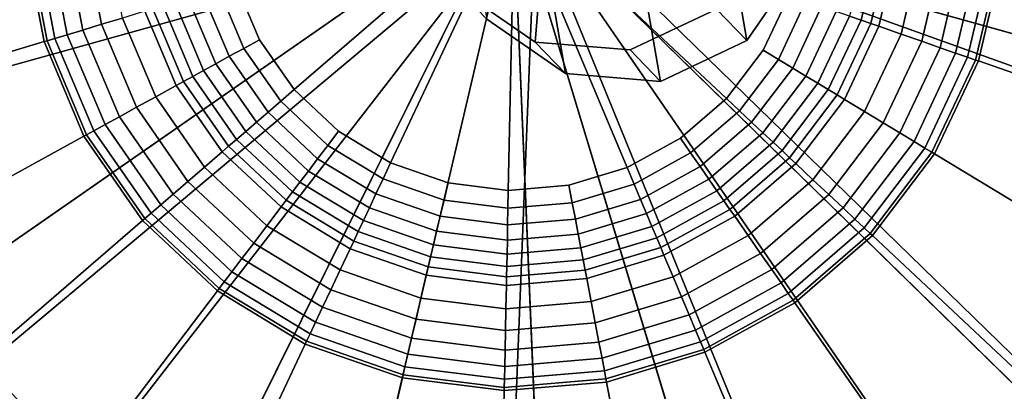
# Model space of a CAD drawing. Extents: x -43.1 to 43.1, y -41.3 to 41.3.
# Tile 247 of 656: x 4.1 to 4.9, y -33.6 to -33.3. Entities that reach past the tile are written whole.
import ezdxf

# ---------------------------------------------------------------- set-up
doc = ezdxf.new("R2010")
doc.units = 0
for name, color, linetype in [('CABLE.1', 18, 'CONTINUOUS'), ('LAMP', 7, 'CONTINUOUS'), ('LAMP_SUPPORT', 18, 'CONTINUOUS'), ('METAL_BASE', 254, 'CONTINUOUS')]:
    doc.layers.add(name, color=color, linetype=linetype)

msp = doc.modelspace()

# ---------------------------------------------------------------- linework, layer by layer
at = {"layer": 'CABLE.1'}
for points in [[(4.5624, -33.0085, 17.3847), (4.5379, -33.3074, 17.3908), (4.4718, -33.2617, 17.3884), (4.4375, -33.1891, 17.386)], [(4.5624, -33.0085, 17.3847), (4.6907, -33.2796, 17.3935), (4.618, -33.314, 17.3927), (4.5379, -33.3074, 17.3908)], [(4.7389, -33.1063, 15.4221), (4.6929, -33.1702, 15.4037), (4.7162, -33.3061, 16.207), (4.7618, -33.2399, 16.2116)], [(4.5401, -33.1983, 15.4031), (4.4743, -33.155, 15.4212), (4.4972, -33.2881, 16.2091), (4.5634, -33.334, 16.2055)], [(4.6929, -33.1702, 15.4037), (4.6201, -33.2039, 15.3967), (4.6436, -33.3406, 16.2047), (4.7162, -33.3061, 16.207)], [(4.6201, -33.2039, 15.3967), (4.5401, -33.1983, 15.4031), (4.5634, -33.334, 16.2055), (4.6436, -33.3406, 16.2047)], [(4.7618, -33.2399, 16.2116), (4.7162, -33.3061, 16.207), (4.6907, -33.2796, 17.3935), (4.7364, -33.2135, 17.393)], [(4.5634, -33.334, 16.2055), (4.4972, -33.2881, 16.2091), (4.4718, -33.2617, 17.3884), (4.5379, -33.3074, 17.3908)], [(4.7162, -33.3061, 16.207), (4.6436, -33.3406, 16.2047), (4.618, -33.314, 17.3927), (4.6907, -33.2796, 17.3935)], [(4.6436, -33.3406, 16.2047), (4.5634, -33.334, 16.2055), (4.5379, -33.3074, 17.3908), (4.618, -33.314, 17.3927)]]:
    msp.add_3dface(points, dxfattribs=at)
at = {"layer": 'LAMP'}
for points in [[(5.2763, -33.1983, 22.1434), (5.2564, -33.0095, 22.1434), (4.519, -33.1826, 22.1433), (5.2486, -33.3861, 22.1433)], [(5.1191, -33.195, 25.2735), (5.0971, -33.3439, 25.2735), (4.519, -33.1826, 25.2735), (5.1033, -33.0454, 25.2735)], [(3.8092, -33.4469, 22.1433), (3.8972, -33.6151, 22.1433), (4.519, -33.1826, 22.1433), (3.7658, -33.262, 22.1433)], [(4.0243, -33.7562, 22.1433), (4.1824, -33.8612, 22.1433), (4.519, -33.1826, 22.1433), (3.8972, -33.6151, 22.1433)], [(3.9565, -33.392, 25.2735), (3.9221, -33.2456, 25.2735), (4.519, -33.1826, 25.2735), (4.0263, -33.5253, 25.2735)], [(4.127, -33.6371, 25.2735), (4.0263, -33.5253, 25.2735), (4.519, -33.1826, 25.2735), (4.2523, -33.7203, 25.2735)], [(4.3617, -33.9236, 22.1433), (4.5509, -33.9394, 22.1433), (4.519, -33.1826, 22.1433), (4.1824, -33.8612, 22.1433)], [(4.3944, -33.7698, 25.2735), (4.2523, -33.7203, 25.2735), (4.519, -33.1826, 25.2735), (4.5443, -33.7823, 25.2735)], [(4.8301, -33.6959, 25.2735), (4.6926, -33.7572, 25.2735), (4.519, -33.1826, 25.2735), (4.948, -33.6025, 25.2735)], [(4.9116, -33.8304, 22.1433), (5.0603, -33.7124, 22.1433), (4.519, -33.1826, 22.1433), (4.7381, -33.9077, 22.1433)], [(5.0389, -33.4826, 25.2735), (4.948, -33.6025, 25.2735), (4.519, -33.1826, 25.2735), (5.0971, -33.3439, 25.2735)], [(5.1751, -33.5612, 22.1433), (5.2486, -33.3861, 22.1433), (4.519, -33.1826, 22.1433), (5.0603, -33.7124, 22.1433)], [(4.6926, -33.7572, 25.2735), (4.5443, -33.7823, 25.2735), (4.519, -33.1826, 25.2735)], [(4.7381, -33.9077, 22.1433), (4.519, -33.1826, 22.1433), (4.5509, -33.9394, 22.1433)], [(4.0583, -33.7167, 25.2522), (3.94, -33.5853, 25.2522), (4.0263, -33.5253, 25.2735), (4.127, -33.6371, 25.2735)]]:
    msp.add_3dface(points, dxfattribs=at)
at = {"layer": 'LAMP_SUPPORT'}
for points in [[(4.5442, -33.1853, 21.5662), (5.4731, -33.107, 21.5662), (5.469, -33.3068, 21.5662)], [(4.5378, -33.2036, 21.5662), (4.5442, -33.1853, 21.5662), (5.2176, -33.8415, 21.5662), (5.0663, -33.9722, 21.5662)], [(4.5442, -33.1853, 21.5662), (5.4234, -33.5014, 21.5662), (5.3384, -33.6823, 21.5662), (5.2176, -33.8415, 21.5662)], [(4.5442, -33.1853, 21.5662), (5.469, -33.3068, 21.5662), (5.4234, -33.5014, 21.5662)], [(4.4975, -33.1942, 21.5662), (4.515, -33.2105, 21.5662), (3.6052, -33.4639, 21.5662), (3.5677, -33.2675, 21.5662)], [(4.2857, -33.2582, 17.226), (4.3056, -33.3054, 17.226), (4.3349, -33.3475, 17.226), (4.5204, -33.1873, 17.226)], [(4.3349, -33.3475, 17.226), (4.3722, -33.3826, 17.226), (4.4161, -33.4091, 17.226), (4.5204, -33.1873, 17.226)], [(4.4161, -33.4091, 17.226), (4.4645, -33.426, 17.226), (4.5153, -33.4324, 17.226), (4.5204, -33.1873, 17.226)], [(4.5153, -33.4324, 17.226), (4.5664, -33.4281, 17.226), (4.6155, -33.4132, 17.226), (4.5204, -33.1873, 17.226)], [(4.6155, -33.4132, 17.226), (4.6604, -33.3885, 17.226), (4.6992, -33.355, 17.226), (4.5204, -33.1873, 17.226)], [(4.6992, -33.355, 17.226), (4.7301, -33.3142, 17.226), (4.752, -33.2678, 17.226), (4.5204, -33.1873, 17.226)], [(4.515, -33.2105, 21.5662), (3.7968, -33.8122, 21.5662), (3.6827, -33.6481, 21.5662), (3.6052, -33.4639, 21.5662)], [(4.515, -33.2105, 21.5662), (3.9426, -33.949, 21.5662), (3.7968, -33.8122, 21.5662)], [(4.515, -33.2105, 21.5662), (4.3023, -34.1181, 21.5662), (4.1136, -34.0525, 21.5662), (3.9426, -33.949, 21.5662)], [(4.515, -33.2105, 21.5662), (4.5378, -33.2036, 21.5662), (4.5007, -34.1432, 21.5662), (4.3023, -34.1181, 21.5662)], [(4.5378, -33.2036, 21.5662), (4.8912, -34.0685, 21.5662), (4.6998, -34.1264, 21.5662), (4.5007, -34.1432, 21.5662)], [(4.5378, -33.2036, 21.5662), (5.0663, -33.9722, 21.5662), (4.8912, -34.0685, 21.5662)], [(4.128, -33.2203, 17.6355), (4.1435, -33.3012, 17.6355), (4.1568, -33.2972, 17.5472), (4.1418, -33.2191, 17.5472)], [(4.1418, -33.2191, 17.5472), (4.1568, -33.2972, 17.5472), (4.1725, -33.2924, 17.4555), (4.1582, -33.2178, 17.4555)], [(4.1582, -33.2178, 17.4555), (4.1725, -33.2924, 17.4555), (4.1901, -33.2871, 17.3703), (4.1766, -33.2162, 17.3703)], [(3.7549, -33.2518, 17.7827), (3.785, -33.4095, 17.7827), (4.124, -33.307, 17.7827), (4.1078, -33.222, 17.7827)], [(4.1078, -33.222, 17.7827), (4.124, -33.307, 17.7827), (4.1265, -33.3063, 17.763), (4.1104, -33.2218, 17.763)], [(4.1104, -33.2218, 17.763), (4.1265, -33.3063, 17.763), (4.1332, -33.3043, 17.7108), (4.1173, -33.2212, 17.7108)], [(4.1173, -33.2212, 17.7108), (4.1332, -33.3043, 17.7108), (4.1435, -33.3012, 17.6355), (4.128, -33.2203, 17.6355)], [(4.8126, -33.2889, 17.2683), (4.8273, -33.2259, 17.2683), (4.817, -33.2246, 17.2543), (4.8028, -33.2855, 17.2543)], [(4.8209, -33.2918, 17.2841), (4.8361, -33.227, 17.2841), (4.8273, -33.2259, 17.2683), (4.8126, -33.2889, 17.2683)], [(4.8276, -33.2941, 17.3013), (4.8431, -33.2279, 17.3013), (4.8361, -33.227, 17.2841), (4.8209, -33.2918, 17.2841)], [(4.8463, -33.3006, 17.3703), (4.8627, -33.2304, 17.3703), (4.8431, -33.2279, 17.3013), (4.8276, -33.2941, 17.3013)], [(4.8637, -33.3067, 17.4555), (4.881, -33.2327, 17.4555), (4.8627, -33.2304, 17.3703), (4.8463, -33.3006, 17.3703)], [(4.8792, -33.3121, 17.5472), (4.8973, -33.2348, 17.5472), (4.881, -33.2327, 17.4555), (4.8637, -33.3067, 17.4555)], [(4.8923, -33.3166, 17.6355), (4.9111, -33.2365, 17.6355), (4.8973, -33.2348, 17.5472), (4.8792, -33.3121, 17.5472)], [(4.9024, -33.3202, 17.7108), (4.9217, -33.2378, 17.7108), (4.9111, -33.2365, 17.6355), (4.8923, -33.3166, 17.6355)], [(4.909, -33.3225, 17.763), (4.9286, -33.2387, 17.763), (4.9217, -33.2378, 17.7108), (4.9024, -33.3202, 17.7108)], [(4.9115, -33.3233, 17.7827), (4.9312, -33.239, 17.7827), (4.9286, -33.2387, 17.763), (4.909, -33.3225, 17.763)], [(5.246, -33.4397, 17.7827), (5.2826, -33.2833, 17.7827), (4.9312, -33.239, 17.7827), (4.9115, -33.3233, 17.7827)], [(4.2713, -33.2625, 17.228), (4.2924, -33.3127, 17.228), (4.3056, -33.3054, 17.226), (4.2857, -33.2582, 17.226)], [(4.2454, -33.2704, 17.2426), (4.2687, -33.3257, 17.2426), (4.2801, -33.3194, 17.2337), (4.2579, -33.2666, 17.2337)], [(4.2579, -33.2666, 17.2337), (4.2801, -33.3194, 17.2337), (4.2924, -33.3127, 17.228), (4.2713, -33.2625, 17.228)], [(4.743, -33.322, 17.228), (4.7661, -33.2727, 17.228), (4.752, -33.2678, 17.226), (4.7301, -33.3142, 17.226)], [(4.2158, -33.2793, 17.2841), (4.2416, -33.3406, 17.2841), (4.2494, -33.3364, 17.2683), (4.2243, -33.2767, 17.2683)], [(4.2243, -33.2767, 17.2683), (4.2494, -33.3364, 17.2683), (4.2584, -33.3314, 17.2543), (4.2342, -33.2738, 17.2543)], [(4.2342, -33.2738, 17.2543), (4.2584, -33.3314, 17.2543), (4.2687, -33.3257, 17.2426), (4.2454, -33.2704, 17.2426)], [(4.755, -33.3293, 17.2337), (4.7794, -33.2774, 17.2337), (4.7661, -33.2727, 17.228), (4.743, -33.322, 17.228)], [(4.7661, -33.336, 17.2426), (4.7917, -33.2816, 17.2426), (4.7794, -33.2774, 17.2337), (4.755, -33.3293, 17.2337)], [(4.1901, -33.2871, 17.3703), (4.2181, -33.3536, 17.3703), (4.2354, -33.344, 17.3013), (4.209, -33.2814, 17.3013)], [(4.209, -33.2814, 17.3013), (4.2354, -33.344, 17.3013), (4.2416, -33.3406, 17.2841), (4.2158, -33.2793, 17.2841)], [(4.7762, -33.3421, 17.2543), (4.8028, -33.2855, 17.2543), (4.7917, -33.2816, 17.2426), (4.7661, -33.336, 17.2426)], [(4.785, -33.3474, 17.2683), (4.8126, -33.2889, 17.2683), (4.8028, -33.2855, 17.2543), (4.7762, -33.3421, 17.2543)], [(4.1568, -33.2972, 17.5472), (4.1876, -33.3704, 17.5472), (4.202, -33.3624, 17.4555), (4.1725, -33.2924, 17.4555)], [(4.1725, -33.2924, 17.4555), (4.202, -33.3624, 17.4555), (4.2181, -33.3536, 17.3703), (4.1901, -33.2871, 17.3703)], [(4.7926, -33.352, 17.2841), (4.8209, -33.2918, 17.2841), (4.8126, -33.2889, 17.2683), (4.785, -33.3474, 17.2683)], [(4.7987, -33.3557, 17.3013), (4.8276, -33.2941, 17.3013), (4.8209, -33.2918, 17.2841), (4.7926, -33.352, 17.2841)], [(4.8156, -33.3659, 17.3703), (4.8463, -33.3006, 17.3703), (4.8276, -33.2941, 17.3013), (4.7987, -33.3557, 17.3013)], [(4.1332, -33.3043, 17.7108), (4.166, -33.3822, 17.7108), (4.1754, -33.377, 17.6355), (4.1435, -33.3012, 17.6355)], [(4.1435, -33.3012, 17.6355), (4.1754, -33.377, 17.6355), (4.1876, -33.3704, 17.5472), (4.1568, -33.2972, 17.5472)], [(4.8313, -33.3754, 17.4555), (4.8637, -33.3067, 17.4555), (4.8463, -33.3006, 17.3703), (4.8156, -33.3659, 17.3703)], [(3.785, -33.4095, 17.7827), (3.8473, -33.5575, 17.7827), (4.1576, -33.3868, 17.7827), (4.124, -33.307, 17.7827)], [(4.124, -33.307, 17.7827), (4.1576, -33.3868, 17.7827), (4.1599, -33.3856, 17.763), (4.1265, -33.3063, 17.763)], [(4.1265, -33.3063, 17.763), (4.1599, -33.3856, 17.763), (4.166, -33.3822, 17.7108), (4.1332, -33.3043, 17.7108)], [(4.2924, -33.3127, 17.228), (4.3235, -33.3573, 17.228), (4.3349, -33.3475, 17.226), (4.3056, -33.3054, 17.226)], [(4.8454, -33.3839, 17.5472), (4.8792, -33.3121, 17.5472), (4.8637, -33.3067, 17.4555), (4.8313, -33.3754, 17.4555)], [(4.2687, -33.3257, 17.2426), (4.303, -33.375, 17.2426), (4.3128, -33.3665, 17.2337), (4.2801, -33.3194, 17.2337)], [(4.2801, -33.3194, 17.2337), (4.3128, -33.3665, 17.2337), (4.3235, -33.3573, 17.228), (4.2924, -33.3127, 17.228)], [(4.7101, -33.3653, 17.228), (4.743, -33.322, 17.228), (4.7301, -33.3142, 17.226), (4.6992, -33.355, 17.226)], [(4.8573, -33.3911, 17.6355), (4.8923, -33.3166, 17.6355), (4.8792, -33.3121, 17.5472), (4.8454, -33.3839, 17.5472)], [(4.8664, -33.3967, 17.7108), (4.9024, -33.3202, 17.7108), (4.8923, -33.3166, 17.6355), (4.8573, -33.3911, 17.6355)], [(4.2584, -33.3314, 17.2543), (4.2941, -33.3827, 17.2543), (4.303, -33.375, 17.2426), (4.2687, -33.3257, 17.2426)], [(4.7204, -33.3749, 17.2337), (4.755, -33.3293, 17.2337), (4.743, -33.322, 17.228), (4.7101, -33.3653, 17.228)], [(4.8724, -33.4003, 17.763), (4.909, -33.3225, 17.763), (4.9024, -33.3202, 17.7108), (4.8664, -33.3967, 17.7108)], [(4.8746, -33.4016, 17.7827), (4.9115, -33.3233, 17.7827), (4.909, -33.3225, 17.763), (4.8724, -33.4003, 17.763)], [(5.1776, -33.585, 17.7827), (5.246, -33.4397, 17.7827), (4.9115, -33.3233, 17.7827), (4.8746, -33.4016, 17.7827)], [(4.2494, -33.3364, 17.2683), (4.2863, -33.3894, 17.2683), (4.2941, -33.3827, 17.2543), (4.2584, -33.3314, 17.2543)], [(4.7299, -33.3838, 17.2426), (4.7661, -33.336, 17.2426), (4.755, -33.3293, 17.2337), (4.7204, -33.3749, 17.2337)], [(4.7384, -33.3919, 17.2543), (4.7762, -33.3421, 17.2543), (4.7661, -33.336, 17.2426), (4.7299, -33.3838, 17.2426)], [(4.2181, -33.3536, 17.3703), (4.2593, -33.4128, 17.3703), (4.2742, -33.3999, 17.3013), (4.2354, -33.344, 17.3013)], [(4.2354, -33.344, 17.3013), (4.2742, -33.3999, 17.3013), (4.2796, -33.3952, 17.2841), (4.2416, -33.3406, 17.2841)], [(4.2416, -33.3406, 17.2841), (4.2796, -33.3952, 17.2841), (4.2863, -33.3894, 17.2683), (4.2494, -33.3364, 17.2683)], [(4.746, -33.3989, 17.2683), (4.785, -33.3474, 17.2683), (4.7762, -33.3421, 17.2543), (4.7384, -33.3919, 17.2543)], [(4.3235, -33.3573, 17.228), (4.3631, -33.3945, 17.228), (4.3722, -33.3826, 17.226), (4.3349, -33.3475, 17.226)], [(4.7524, -33.405, 17.2841), (4.7926, -33.352, 17.2841), (4.785, -33.3474, 17.2683), (4.746, -33.3989, 17.2683)], [(4.7576, -33.4099, 17.3013), (4.7987, -33.3557, 17.3013), (4.7926, -33.352, 17.2841), (4.7524, -33.405, 17.2841)], [(4.202, -33.3624, 17.4555), (4.2453, -33.4248, 17.4555), (4.2593, -33.4128, 17.3703), (4.2181, -33.3536, 17.3703)], [(4.3128, -33.3665, 17.2337), (4.3546, -33.4058, 17.2337), (4.3631, -33.3945, 17.228), (4.3235, -33.3573, 17.228)], [(4.669, -33.4009, 17.228), (4.7101, -33.3653, 17.228), (4.6992, -33.355, 17.226), (4.6604, -33.3885, 17.226)], [(4.772, -33.4234, 17.3703), (4.8156, -33.3659, 17.3703), (4.7987, -33.3557, 17.3013), (4.7576, -33.4099, 17.3013)], [(4.1876, -33.3704, 17.5472), (4.2329, -33.4356, 17.5472), (4.2453, -33.4248, 17.4555), (4.202, -33.3624, 17.4555)], [(4.303, -33.375, 17.2426), (4.3468, -33.4161, 17.2426), (4.3546, -33.4058, 17.2337), (4.3128, -33.3665, 17.2337)], [(4.677, -33.4124, 17.2337), (4.7204, -33.3749, 17.2337), (4.7101, -33.3653, 17.228), (4.669, -33.4009, 17.228)], [(4.7854, -33.436, 17.4555), (4.8313, -33.3754, 17.4555), (4.8156, -33.3659, 17.3703), (4.772, -33.4234, 17.3703)], [(4.166, -33.3822, 17.7108), (4.2143, -33.4516, 17.7108), (4.2224, -33.4446, 17.6355), (4.1754, -33.377, 17.6355)], [(4.1754, -33.377, 17.6355), (4.2224, -33.4446, 17.6355), (4.2329, -33.4356, 17.5472), (4.1876, -33.3704, 17.5472)], [(4.2941, -33.3827, 17.2543), (4.3397, -33.4255, 17.2543), (4.3468, -33.4161, 17.2426), (4.303, -33.375, 17.2426)], [(4.6844, -33.4231, 17.2426), (4.7299, -33.3838, 17.2426), (4.7204, -33.3749, 17.2337), (4.677, -33.4124, 17.2337)], [(4.7974, -33.4472, 17.5472), (4.8454, -33.3839, 17.5472), (4.8313, -33.3754, 17.4555), (4.7854, -33.436, 17.4555)], [(4.1576, -33.3868, 17.7827), (4.207, -33.4579, 17.7827), (4.209, -33.4562, 17.763), (4.1599, -33.3856, 17.763)], [(4.1599, -33.3856, 17.763), (4.209, -33.4562, 17.763), (4.2143, -33.4516, 17.7108), (4.166, -33.3822, 17.7108)], [(4.2863, -33.3894, 17.2683), (4.3334, -33.4337, 17.2683), (4.3397, -33.4255, 17.2543), (4.2941, -33.3827, 17.2543)], [(4.3631, -33.3945, 17.228), (4.4097, -33.4227, 17.228), (4.4161, -33.4091, 17.226), (4.3722, -33.3826, 17.226)], [(4.6911, -33.4327, 17.2543), (4.7384, -33.3919, 17.2543), (4.7299, -33.3838, 17.2426), (4.6844, -33.4231, 17.2426)], [(4.8075, -33.4567, 17.6355), (4.8573, -33.3911, 17.6355), (4.8454, -33.3839, 17.5472), (4.7974, -33.4472, 17.5472)], [(3.8473, -33.5575, 17.7827), (3.939, -33.6894, 17.7827), (4.207, -33.4579, 17.7827), (4.1576, -33.3868, 17.7827)], [(4.2796, -33.3952, 17.2841), (4.3281, -33.4407, 17.2841), (4.3334, -33.4337, 17.2683), (4.2863, -33.3894, 17.2683)], [(4.6213, -33.4271, 17.228), (4.669, -33.4009, 17.228), (4.6604, -33.3885, 17.226), (4.6155, -33.4132, 17.226)], [(4.697, -33.4412, 17.2683), (4.746, -33.3989, 17.2683), (4.7384, -33.3919, 17.2543), (4.6911, -33.4327, 17.2543)], [(4.8153, -33.4641, 17.7108), (4.8664, -33.3967, 17.7108), (4.8573, -33.3911, 17.6355), (4.8075, -33.4567, 17.6355)], [(4.2593, -33.4128, 17.3703), (4.3119, -33.4622, 17.3703), (4.3238, -33.4464, 17.3013), (4.2742, -33.3999, 17.3013)], [(4.2742, -33.3999, 17.3013), (4.3238, -33.4464, 17.3013), (4.3281, -33.4407, 17.2841), (4.2796, -33.3952, 17.2841)], [(4.3546, -33.4058, 17.2337), (4.4037, -33.4354, 17.2337), (4.4097, -33.4227, 17.228), (4.3631, -33.3945, 17.228)], [(4.6268, -33.4401, 17.2337), (4.677, -33.4124, 17.2337), (4.669, -33.4009, 17.228), (4.6213, -33.4271, 17.228)], [(4.7021, -33.4485, 17.2841), (4.7524, -33.405, 17.2841), (4.746, -33.3989, 17.2683), (4.697, -33.4412, 17.2683)], [(4.8204, -33.4688, 17.763), (4.8724, -33.4003, 17.763), (4.8664, -33.3967, 17.7108), (4.8153, -33.4641, 17.7108)], [(4.8223, -33.4706, 17.7827), (4.8746, -33.4016, 17.7827), (4.8724, -33.4003, 17.763), (4.8204, -33.4688, 17.763)], [(5.0806, -33.713, 17.7827), (5.1776, -33.585, 17.7827), (4.8746, -33.4016, 17.7827), (4.8223, -33.4706, 17.7827)], [(4.3468, -33.4161, 17.2426), (4.3982, -33.4472, 17.2426), (4.4037, -33.4354, 17.2337), (4.3546, -33.4058, 17.2337)], [(4.4097, -33.4227, 17.228), (4.4611, -33.4406, 17.228), (4.4645, -33.426, 17.226), (4.4161, -33.4091, 17.226)], [(4.7061, -33.4543, 17.3013), (4.7576, -33.4099, 17.3013), (4.7524, -33.405, 17.2841), (4.7021, -33.4485, 17.2841)], [(4.7174, -33.4705, 17.3703), (4.772, -33.4234, 17.3703), (4.7576, -33.4099, 17.3013), (4.7061, -33.4543, 17.3013)], [(4.2453, -33.4248, 17.4555), (4.3007, -33.4768, 17.4555), (4.3119, -33.4622, 17.3703), (4.2593, -33.4128, 17.3703)], [(4.3397, -33.4255, 17.2543), (4.3932, -33.4578, 17.2543), (4.3982, -33.4472, 17.2426), (4.3468, -33.4161, 17.2426)], [(4.5692, -33.4428, 17.228), (4.6213, -33.4271, 17.228), (4.6155, -33.4132, 17.226), (4.5664, -33.4281, 17.226)], [(4.6318, -33.452, 17.2426), (4.6844, -33.4231, 17.2426), (4.677, -33.4124, 17.2337), (4.6268, -33.4401, 17.2337)], [(4.2329, -33.4356, 17.5472), (4.2908, -33.4899, 17.5472), (4.3007, -33.4768, 17.4555), (4.2453, -33.4248, 17.4555)], [(4.3334, -33.4337, 17.2683), (4.3888, -33.4672, 17.2683), (4.3932, -33.4578, 17.2543), (4.3397, -33.4255, 17.2543)], [(4.4037, -33.4354, 17.2337), (4.4578, -33.4543, 17.2337), (4.4611, -33.4406, 17.228), (4.4097, -33.4227, 17.228)], [(4.4611, -33.4406, 17.228), (4.515, -33.4474, 17.228), (4.5153, -33.4324, 17.226), (4.4645, -33.426, 17.226)], [(4.5719, -33.4566, 17.2337), (4.6268, -33.4401, 17.2337), (4.6213, -33.4271, 17.228), (4.5692, -33.4428, 17.228)], [(4.6363, -33.4628, 17.2543), (4.6911, -33.4327, 17.2543), (4.6844, -33.4231, 17.2426), (4.6318, -33.452, 17.2426)], [(4.7279, -33.4856, 17.4555), (4.7854, -33.436, 17.4555), (4.772, -33.4234, 17.3703), (4.7174, -33.4705, 17.3703)], [(4.2224, -33.4446, 17.6355), (4.2824, -33.501, 17.6355), (4.2908, -33.4899, 17.5472), (4.2329, -33.4356, 17.5472)], [(4.3281, -33.4407, 17.2841), (4.385, -33.4752, 17.2841), (4.3888, -33.4672, 17.2683), (4.3334, -33.4337, 17.2683)], [(4.3982, -33.4472, 17.2426), (4.4549, -33.4669, 17.2426), (4.4578, -33.4543, 17.2337), (4.4037, -33.4354, 17.2337)], [(4.515, -33.4474, 17.228), (4.5692, -33.4428, 17.228), (4.5664, -33.4281, 17.226), (4.5153, -33.4324, 17.226)], [(4.6404, -33.4724, 17.2683), (4.697, -33.4412, 17.2683), (4.6911, -33.4327, 17.2543), (4.6363, -33.4628, 17.2543)], [(4.3238, -33.4464, 17.3013), (4.382, -33.4816, 17.3013), (4.385, -33.4752, 17.2841), (4.3281, -33.4407, 17.2841)], [(4.4578, -33.4543, 17.2337), (4.5147, -33.4615, 17.2337), (4.515, -33.4474, 17.228), (4.4611, -33.4406, 17.228)], [(4.5147, -33.4615, 17.2337), (4.5719, -33.4566, 17.2337), (4.5692, -33.4428, 17.228), (4.515, -33.4474, 17.228)], [(4.5743, -33.4694, 17.2426), (4.6318, -33.452, 17.2426), (4.6268, -33.4401, 17.2337), (4.5719, -33.4566, 17.2337)], [(4.6438, -33.4805, 17.2841), (4.7021, -33.4485, 17.2841), (4.697, -33.4412, 17.2683), (4.6404, -33.4724, 17.2683)], [(4.7373, -33.4991, 17.5472), (4.7974, -33.4472, 17.5472), (4.7854, -33.436, 17.4555), (4.7279, -33.4856, 17.4555)], [(4.209, -33.4562, 17.763), (4.2717, -33.5151, 17.763), (4.2759, -33.5095, 17.7108), (4.2143, -33.4516, 17.7108)], [(4.2143, -33.4516, 17.7108), (4.2759, -33.5095, 17.7108), (4.2824, -33.501, 17.6355), (4.2224, -33.4446, 17.6355)], [(4.3119, -33.4622, 17.3703), (4.3736, -33.4995, 17.3703), (4.382, -33.4816, 17.3013), (4.3238, -33.4464, 17.3013)], [(4.3932, -33.4578, 17.2543), (4.4522, -33.4784, 17.2543), (4.4549, -33.4669, 17.2426), (4.3982, -33.4472, 17.2426)], [(4.5765, -33.4809, 17.2543), (4.6363, -33.4628, 17.2543), (4.6318, -33.452, 17.2426), (4.5743, -33.4694, 17.2426)], [(4.6465, -33.4871, 17.3013), (4.7061, -33.4543, 17.3013), (4.7021, -33.4485, 17.2841), (4.6438, -33.4805, 17.2841)], [(4.7452, -33.5105, 17.6355), (4.8075, -33.4567, 17.6355), (4.7974, -33.4472, 17.5472), (4.7373, -33.4991, 17.5472)], [(3.939, -33.6894, 17.7827), (4.0561, -33.7993, 17.7827), (4.2701, -33.5171, 17.7827), (4.207, -33.4579, 17.7827)], [(4.207, -33.4579, 17.7827), (4.2701, -33.5171, 17.7827), (4.2717, -33.5151, 17.763), (4.209, -33.4562, 17.763)], [(4.3888, -33.4672, 17.2683), (4.4498, -33.4884, 17.2683), (4.4522, -33.4784, 17.2543), (4.3932, -33.4578, 17.2543)], [(4.4549, -33.4669, 17.2426), (4.5145, -33.4744, 17.2426), (4.5147, -33.4615, 17.2337), (4.4578, -33.4543, 17.2337)], [(4.5145, -33.4744, 17.2426), (4.5743, -33.4694, 17.2426), (4.5719, -33.4566, 17.2337), (4.5147, -33.4615, 17.2337)], [(4.6542, -33.5053, 17.3703), (4.7174, -33.4705, 17.3703), (4.7061, -33.4543, 17.3013), (4.6465, -33.4871, 17.3013)], [(4.7513, -33.5193, 17.7108), (4.8153, -33.4641, 17.7108), (4.8075, -33.4567, 17.6355), (4.7452, -33.5105, 17.6355)], [(4.3007, -33.4768, 17.4555), (4.3657, -33.5162, 17.4555), (4.3736, -33.4995, 17.3703), (4.3119, -33.4622, 17.3703)], [(4.385, -33.4752, 17.2841), (4.4478, -33.497, 17.2841), (4.4498, -33.4884, 17.2683), (4.3888, -33.4672, 17.2683)], [(4.4522, -33.4784, 17.2543), (4.5142, -33.4862, 17.2543), (4.5145, -33.4744, 17.2426), (4.4549, -33.4669, 17.2426)], [(4.5785, -33.4911, 17.2683), (4.6404, -33.4724, 17.2683), (4.6363, -33.4628, 17.2543), (4.5765, -33.4809, 17.2543)], [(4.7553, -33.525, 17.763), (4.8204, -33.4688, 17.763), (4.8153, -33.4641, 17.7108), (4.7513, -33.5193, 17.7108)], [(4.7568, -33.5272, 17.7827), (4.8223, -33.4706, 17.7827), (4.8204, -33.4688, 17.763), (4.7553, -33.525, 17.763)], [(4.2908, -33.4899, 17.5472), (4.3587, -33.531, 17.5472), (4.3657, -33.5162, 17.4555), (4.3007, -33.4768, 17.4555)], [(4.382, -33.4816, 17.3013), (4.4462, -33.504, 17.3013), (4.4478, -33.497, 17.2841), (4.385, -33.4752, 17.2841)], [(4.5142, -33.4862, 17.2543), (4.5765, -33.4809, 17.2543), (4.5743, -33.4694, 17.2426), (4.5145, -33.4744, 17.2426)], [(4.5801, -33.4998, 17.2841), (4.6438, -33.4805, 17.2841), (4.6404, -33.4724, 17.2683), (4.5785, -33.4911, 17.2683)], [(4.6613, -33.5223, 17.4555), (4.7279, -33.4856, 17.4555), (4.7174, -33.4705, 17.3703), (4.6542, -33.5053, 17.3703)], [(4.959, -33.8179, 17.7827), (5.0806, -33.713, 17.7827), (4.8223, -33.4706, 17.7827), (4.7568, -33.5272, 17.7827)], [(4.3736, -33.4995, 17.3703), (4.4417, -33.5232, 17.3703), (4.4462, -33.504, 17.3013), (4.382, -33.4816, 17.3013)], [(4.4498, -33.4884, 17.2683), (4.514, -33.4965, 17.2683), (4.5142, -33.4862, 17.2543), (4.4522, -33.4784, 17.2543)], [(4.514, -33.4965, 17.2683), (4.5785, -33.4911, 17.2683), (4.5765, -33.4809, 17.2543), (4.5142, -33.4862, 17.2543)], [(4.5814, -33.5068, 17.3013), (4.6465, -33.4871, 17.3013), (4.6438, -33.4805, 17.2841), (4.5801, -33.4998, 17.2841)], [(4.2824, -33.501, 17.6355), (4.3528, -33.5436, 17.6355), (4.3587, -33.531, 17.5472), (4.2908, -33.4899, 17.5472)], [(4.4478, -33.497, 17.2841), (4.5138, -33.5053, 17.2841), (4.514, -33.4965, 17.2683), (4.4498, -33.4884, 17.2683)], [(4.5138, -33.5053, 17.2841), (4.5801, -33.4998, 17.2841), (4.5785, -33.4911, 17.2683), (4.514, -33.4965, 17.2683)], [(4.5852, -33.5262, 17.3703), (4.6542, -33.5053, 17.3703), (4.6465, -33.4871, 17.3013), (4.5814, -33.5068, 17.3013)], [(4.6677, -33.5374, 17.5472), (4.7373, -33.4991, 17.5472), (4.7279, -33.4856, 17.4555), (4.6613, -33.5223, 17.4555)], [(4.2759, -33.5095, 17.7108), (4.3483, -33.5533, 17.7108), (4.3528, -33.5436, 17.6355), (4.2824, -33.501, 17.6355)], [(4.3657, -33.5162, 17.4555), (4.4375, -33.5411, 17.4555), (4.4417, -33.5232, 17.3703), (4.3736, -33.4995, 17.3703)], [(4.4462, -33.504, 17.3013), (4.5137, -33.5125, 17.3013), (4.5138, -33.5053, 17.2841), (4.4478, -33.497, 17.2841)], [(4.5137, -33.5125, 17.3013), (4.5814, -33.5068, 17.3013), (4.5801, -33.4998, 17.2841), (4.5138, -33.5053, 17.2841)], [(4.6731, -33.5502, 17.6355), (4.7452, -33.5105, 17.6355), (4.7373, -33.4991, 17.5472), (4.6677, -33.5374, 17.5472)], [(4.2717, -33.5151, 17.763), (4.3453, -33.5596, 17.763), (4.3483, -33.5533, 17.7108), (4.2759, -33.5095, 17.7108)], [(4.4417, -33.5232, 17.3703), (4.5133, -33.5322, 17.3703), (4.5137, -33.5125, 17.3013), (4.4462, -33.504, 17.3013)], [(4.5133, -33.5322, 17.3703), (4.5852, -33.5262, 17.3703), (4.5814, -33.5068, 17.3013), (4.5137, -33.5125, 17.3013)], [(4.5886, -33.5442, 17.4555), (4.6613, -33.5223, 17.4555), (4.6542, -33.5053, 17.3703), (4.5852, -33.5262, 17.3703)], [(4.0561, -33.7993, 17.7827), (4.1935, -33.8824, 17.7827), (4.3442, -33.562, 17.7827), (4.2701, -33.5171, 17.7827)], [(4.2701, -33.5171, 17.7827), (4.3442, -33.562, 17.7827), (4.3453, -33.5596, 17.763), (4.2717, -33.5151, 17.763)], [(4.3587, -33.531, 17.5472), (4.4338, -33.5571, 17.5472), (4.4375, -33.5411, 17.4555), (4.3657, -33.5162, 17.4555)], [(4.6773, -33.5601, 17.7108), (4.7513, -33.5193, 17.7108), (4.7452, -33.5105, 17.6355), (4.6731, -33.5502, 17.6355)], [(4.4375, -33.5411, 17.4555), (4.5129, -33.5506, 17.4555), (4.5133, -33.5322, 17.3703), (4.4417, -33.5232, 17.3703)], [(4.5129, -33.5506, 17.4555), (4.5886, -33.5442, 17.4555), (4.5852, -33.5262, 17.3703), (4.5133, -33.5322, 17.3703)], [(4.5917, -33.5604, 17.5472), (4.6677, -33.5374, 17.5472), (4.6613, -33.5223, 17.4555), (4.5886, -33.5442, 17.4555)], [(4.68, -33.5665, 17.763), (4.7553, -33.525, 17.763), (4.7513, -33.5193, 17.7108), (4.6773, -33.5601, 17.7108)], [(4.681, -33.5689, 17.7827), (4.7568, -33.5272, 17.7827), (4.7553, -33.525, 17.763), (4.68, -33.5665, 17.763)], [(4.3528, -33.5436, 17.6355), (4.4306, -33.5706, 17.6355), (4.4338, -33.5571, 17.5472), (4.3587, -33.531, 17.5472)], [(4.8183, -33.8953, 17.7827), (4.959, -33.8179, 17.7827), (4.7568, -33.5272, 17.7827), (4.681, -33.5689, 17.7827)], [(4.4338, -33.5571, 17.5472), (4.5126, -33.5671, 17.5472), (4.5129, -33.5506, 17.4555), (4.4375, -33.5411, 17.4555)], [(4.5943, -33.574, 17.6355), (4.6731, -33.5502, 17.6355), (4.6677, -33.5374, 17.5472), (4.5917, -33.5604, 17.5472)], [(4.3483, -33.5533, 17.7108), (4.4281, -33.5811, 17.7108), (4.4306, -33.5706, 17.6355), (4.3528, -33.5436, 17.6355)], [(4.5126, -33.5671, 17.5472), (4.5917, -33.5604, 17.5472), (4.5886, -33.5442, 17.4555), (4.5129, -33.5506, 17.4555)], [(4.5963, -33.5846, 17.7108), (4.6773, -33.5601, 17.7108), (4.6731, -33.5502, 17.6355), (4.5943, -33.574, 17.6355)], [(4.3442, -33.562, 17.7827), (4.426, -33.5904, 17.7827), (4.4266, -33.5879, 17.763), (4.3453, -33.5596, 17.763)], [(4.3453, -33.5596, 17.763), (4.4266, -33.5879, 17.763), (4.4281, -33.5811, 17.7108), (4.3483, -33.5533, 17.7108)], [(4.4306, -33.5706, 17.6355), (4.5123, -33.5809, 17.6355), (4.5126, -33.5671, 17.5472), (4.4338, -33.5571, 17.5472)], [(4.5976, -33.5914, 17.763), (4.68, -33.5665, 17.763), (4.6773, -33.5601, 17.7108), (4.5963, -33.5846, 17.7108)], [(4.1935, -33.8824, 17.7827), (4.3452, -33.9352, 17.7827), (4.426, -33.5904, 17.7827), (4.3442, -33.562, 17.7827)], [(4.5123, -33.5809, 17.6355), (4.5943, -33.574, 17.6355), (4.5917, -33.5604, 17.5472), (4.5126, -33.5671, 17.5472)], [(4.5981, -33.594, 17.7827), (4.681, -33.5689, 17.7827), (4.68, -33.5665, 17.763), (4.5976, -33.5914, 17.763)], [(4.4281, -33.5811, 17.7108), (4.512, -33.5917, 17.7108), (4.5123, -33.5809, 17.6355), (4.4306, -33.5706, 17.6355)], [(4.512, -33.5917, 17.7108), (4.5963, -33.5846, 17.7108), (4.5943, -33.574, 17.6355), (4.5123, -33.5809, 17.6355)], [(4.6646, -33.9418, 17.7827), (4.8183, -33.8953, 17.7827), (4.681, -33.5689, 17.7827), (4.5981, -33.594, 17.7827)], [(4.4266, -33.5879, 17.763), (4.5119, -33.5986, 17.763), (4.512, -33.5917, 17.7108), (4.4281, -33.5811, 17.7108)], [(4.5119, -33.5986, 17.763), (4.5976, -33.5914, 17.763), (4.5963, -33.5846, 17.7108), (4.512, -33.5917, 17.7108)], [(4.3452, -33.9352, 17.7827), (4.5045, -33.9553, 17.7827), (4.5118, -33.6012, 17.7827), (4.426, -33.5904, 17.7827)], [(4.426, -33.5904, 17.7827), (4.5118, -33.6012, 17.7827), (4.5119, -33.5986, 17.763), (4.4266, -33.5879, 17.763)], [(4.5118, -33.6012, 17.7827), (4.5981, -33.594, 17.7827), (4.5976, -33.5914, 17.763), (4.5119, -33.5986, 17.763)], [(4.5045, -33.9553, 17.7827), (4.6646, -33.9418, 17.7827), (4.5981, -33.594, 17.7827), (4.5118, -33.6012, 17.7827)]]:
    msp.add_3dface(points, dxfattribs=at)
at = {"layer": 'METAL_BASE'}
for points in [[(14.252, -39.4095, 30.106), (14.2179, -39.4216, 30.241), (0.7699, -1.4457, 30.241), (0.8041, -1.4336, 30.106)], [(14.2179, -39.4216, 29.9709), (14.252, -39.4095, 30.106), (0.8041, -1.4336, 30.106), (0.7699, -1.4457, 29.9709)], [(14.2179, -39.4216, 30.241), (14.1247, -39.4546, 30.3399), (0.6767, -1.4787, 30.3399), (0.7699, -1.4457, 30.241)], [(14.1247, -39.4546, 29.872), (14.2179, -39.4216, 29.9709), (0.7699, -1.4457, 29.9709), (0.6767, -1.4787, 29.872)], [(14.1247, -39.4546, 30.3399), (13.9974, -39.4997, 30.3761), (0.5494, -1.5238, 30.3761), (0.6767, -1.4787, 30.3399)], [(13.9974, -39.4997, 29.8358), (14.1247, -39.4546, 29.872), (0.6767, -1.4787, 29.872), (0.5494, -1.5238, 29.8358)], [(13.9974, -39.4997, 30.3761), (13.8701, -39.5447, 30.3399), (0.4221, -1.5689, 30.3399), (0.5494, -1.5238, 30.3761)], [(13.8701, -39.5447, 29.872), (13.9974, -39.4997, 29.8358), (0.5494, -1.5238, 29.8358), (0.4221, -1.5689, 29.872)], [(13.8701, -39.5447, 30.3399), (13.7769, -39.5777, 30.241), (0.3289, -1.6019, 30.241), (0.4221, -1.5689, 30.3399)], [(13.7769, -39.5777, 29.9709), (13.8701, -39.5447, 29.872), (0.4221, -1.5689, 29.872), (0.3289, -1.6019, 29.9709)], [(13.7769, -39.5777, 30.241), (13.7428, -39.5898, 30.106), (0.2948, -1.6139, 30.106), (0.3289, -1.6019, 30.241)], [(13.7428, -39.5898, 30.106), (13.7769, -39.5777, 29.9709), (0.3289, -1.6019, 29.9709), (0.2948, -1.6139, 30.106)]]:
    msp.add_3dface(points, dxfattribs=at)

doc.saveas('drawing.dxf')
